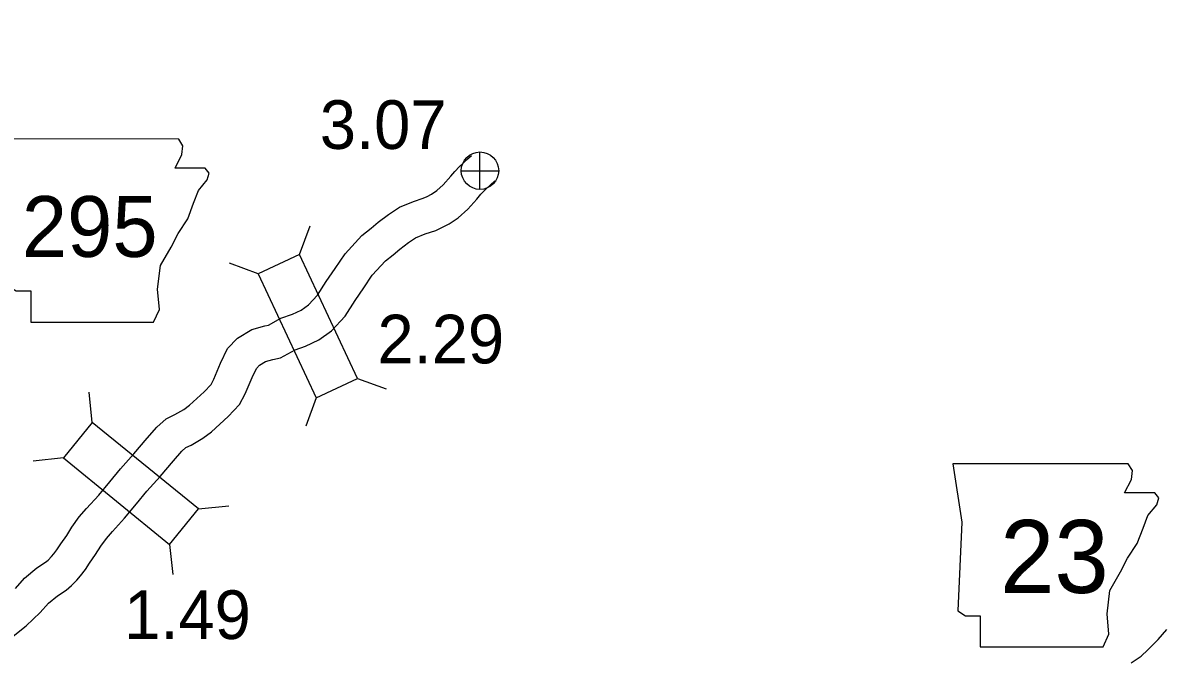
# Model space of a CAD drawing. Extents: x 0 to 3171, y 0 to 2059.
# Drawn here: x 160.1 to 357.4, y 1539.9 to 1650.4 of the extents above; entities that cross this region are included whole.
import ezdxf

# ---------------------------------------------------------------- set-up
doc = ezdxf.new("R2010")
doc.units = 0
for name, color, linetype in [('Default', 7, 'Continuous'), ('Level 10', 7, 'Continuous'), ('Level 20', 7, 'Continuous'), ('Level 21', 7, 'Continuous'), ('Level 25', 7, 'Continuous'), ('Level 26', 7, 'Continuous'), ('Level 58', 7, 'Continuous')]:
    doc.layers.add(name, color=color, linetype=linetype)

msp = doc.modelspace()

# ---------------------------------------------------------------- linework, layer by layer
at = {"layer": 'Default'}
msp.add_circle((410.95, 1647.45), 386.47, dxfattribs=at)
msp.add_circle((410.95, 1647.45), 386.47, dxfattribs=at)
at = {"layer": 'Level 10'}
for points in [[(158.85, 1552.21), (160.45, 1553.98), (162.59, 1555.75), (164.05, 1556.73), (164.51, 1557.11), (165.12, 1557.73), (165.53, 1558.19), (166.06, 1558.89), (166.74, 1559.94), (167.75, 1561.38), (168.66, 1562.86), (169.92, 1564.6), (171.2, 1566.1), (173.31, 1568.39), (175.25, 1570.69), (177.1, 1572.97), (179.42, 1575.56), (181.72, 1578.29), (183.4, 1580.2), (184.99, 1581.67), (186.54, 1582.42), (188.06, 1583.29), (189.05, 1584.03), (191.59, 1586.31), (192.8, 1587.63), (193.29, 1588.56), (194.47, 1591.31), (195.68, 1593.84), (197.4, 1595.68), (199.9, 1597.18), (202.11, 1597.79), (202.75, 1597.93), (204.94, 1599.12), (206.92, 1599.82), (208.45, 1600.53), (209.71, 1601.46), (211.3, 1603.13), (212.79, 1605.52), (214.36, 1607.77), (216.05, 1610.28), (218.96, 1613.5), (220.58, 1614.78), (221.81, 1615.82), (223.59, 1617.16), (225.49, 1618.42), (227.92, 1619.38), (229.59, 1619.95), (230.28, 1620.26), (231.06, 1620.66), (231.97, 1621.28), (233.09, 1622.27), (234.4, 1623.76), (235.12, 1624.6), (235.9, 1625.47), (236.54, 1626.06), (237.14, 1626.62), (237.98, 1627.4)], [(158.85, 1552.21), (160.45, 1553.98), (162.59, 1555.75), (164.05, 1556.73), (164.51, 1557.11), (165.12, 1557.73), (165.53, 1558.19), (166.06, 1558.89), (166.74, 1559.94), (167.75, 1561.38), (168.66, 1562.86), (169.92, 1564.6), (171.2, 1566.1), (173.31, 1568.39), (175.25, 1570.69), (177.1, 1572.97), (179.42, 1575.56), (181.72, 1578.29), (183.4, 1580.2), (184.99, 1581.67), (186.54, 1582.42), (188.06, 1583.29), (189.05, 1584.03), (191.59, 1586.31), (192.8, 1587.63), (193.29, 1588.56), (194.47, 1591.31), (195.68, 1593.84), (197.4, 1595.68), (199.9, 1597.18), (202.11, 1597.79), (202.75, 1597.93), (204.94, 1599.12), (206.92, 1599.82), (208.45, 1600.53), (209.71, 1601.46), (211.3, 1603.13), (212.79, 1605.52), (214.36, 1607.77), (216.05, 1610.28), (218.96, 1613.5), (220.58, 1614.78), (221.81, 1615.82), (223.59, 1617.16), (225.49, 1618.42), (227.92, 1619.38), (229.59, 1619.95), (230.28, 1620.26), (231.06, 1620.66), (231.97, 1621.28), (233.09, 1622.27), (234.4, 1623.76), (235.12, 1624.6), (235.9, 1625.47), (236.54, 1626.06), (237.14, 1626.62), (237.98, 1627.4)], [(158.45, 1543.92), (160.73, 1545.68), (163.16, 1548.04), (164.6, 1549.63), (166.18, 1550.93), (167.64, 1551.91), (168.58, 1552.69), (169.49, 1553.62), (170.16, 1554.36), (170.99, 1555.46), (171.72, 1556.6), (172.76, 1558.08), (173.65, 1559.52), (174.64, 1560.89), (175.68, 1562.11), (177.81, 1564.42), (179.87, 1566.87), (181.67, 1569.07), (183.96, 1571.63), (186.27, 1574.37), (187.71, 1576.01), (188.4, 1576.66), (189.33, 1577.1), (191.37, 1578.27), (192.86, 1579.4), (195.8, 1582.03), (197.75, 1584.15), (198.71, 1585.98), (199.94, 1588.83), (200.7, 1590.41), (201.22, 1590.97), (202.28, 1591.62), (203.55, 1591.96), (204.87, 1592.25), (207.39, 1593.62), (209.2, 1594.26), (211.52, 1595.34), (213.69, 1596.93), (216.07, 1599.45), (217.79, 1602.21), (219.31, 1604.37), (220.79, 1606.57), (223.08, 1609.1), (224.38, 1610.14), (225.55, 1611.13), (227.06, 1612.26), (228.27, 1613.07), (229.99, 1613.75), (231.8, 1614.37), (232.87, 1614.85), (234.13, 1615.49), (235.67, 1616.54), (237.34, 1618.03), (238.92, 1619.82), (239.64, 1620.65), (240.18, 1621.26), (240.62, 1621.66), (241.22, 1622.22), (242.06, 1623)], [(158.45, 1543.92), (160.73, 1545.68), (163.16, 1548.04), (164.6, 1549.63), (166.18, 1550.93), (167.64, 1551.91), (168.58, 1552.69), (169.49, 1553.62), (170.16, 1554.36), (170.99, 1555.46), (171.72, 1556.6), (172.76, 1558.08), (173.65, 1559.52), (174.64, 1560.89), (175.68, 1562.11), (177.81, 1564.42), (179.87, 1566.87), (181.67, 1569.07), (183.96, 1571.63), (186.27, 1574.37), (187.71, 1576.01), (188.4, 1576.66), (189.33, 1577.1), (191.37, 1578.27), (192.86, 1579.4), (195.8, 1582.03), (197.75, 1584.15), (198.71, 1585.98), (199.94, 1588.83), (200.7, 1590.41), (201.22, 1590.97), (202.28, 1591.62), (203.55, 1591.96), (204.87, 1592.25), (207.39, 1593.62), (209.2, 1594.26), (211.52, 1595.34), (213.69, 1596.93), (216.07, 1599.45), (217.79, 1602.21), (219.31, 1604.37), (220.79, 1606.57), (223.08, 1609.1), (224.38, 1610.14), (225.55, 1611.13), (227.06, 1612.26), (228.27, 1613.07), (229.99, 1613.75), (231.8, 1614.37), (232.87, 1614.85), (234.13, 1615.49), (235.67, 1616.54), (237.34, 1618.03), (238.92, 1619.82), (239.64, 1620.65), (240.18, 1621.26), (240.62, 1621.66), (241.22, 1622.22), (242.06, 1623)], [(352.48, 1539.3), (354.21, 1540.45), (355.37, 1541.55), (357.15, 1543.34), (358.7, 1545.08)], [(352.48, 1539.3), (354.21, 1540.45), (355.37, 1541.55), (357.15, 1543.34), (358.7, 1545.08)]]:
    msp.add_lwpolyline(points, dxfattribs=at)
at = {"layer": 'Level 20'}
for p, q in [((208.17, 1610.2), (209.98, 1615.16)), ((208.17, 1610.2), (209.98, 1615.16)), ((201, 1606.85), (196.03, 1608.66)), ((201, 1606.85), (196.03, 1608.66)), ((218.22, 1588.67), (223.18, 1586.87)), ((218.22, 1588.67), (223.18, 1586.87)), ((172.19, 1581), (171.66, 1586.25)), ((172.19, 1581), (171.66, 1586.25)), ((211.04, 1585.32), (209.24, 1580.36)), ((211.04, 1585.32), (209.24, 1580.36)), ((167.19, 1574.86), (161.94, 1574.32)), ((167.19, 1574.86), (161.94, 1574.32)), ((190.61, 1565.99), (195.87, 1566.52)), ((190.61, 1565.99), (195.87, 1566.52)), ((185.61, 1559.85), (186.15, 1554.6)), ((185.61, 1559.85), (186.15, 1554.6))]:
    msp.add_line(p, q, dxfattribs=at)
for points in [[(218.22, 1588.67), (208.17, 1610.2), (201, 1606.85), (211.04, 1585.32)], [(218.22, 1588.67), (208.17, 1610.2), (201, 1606.85), (211.04, 1585.32)], [(190.61, 1565.99), (172.19, 1581), (167.19, 1574.86), (185.61, 1559.85)], [(190.61, 1565.99), (172.19, 1581), (167.19, 1574.86), (185.61, 1559.85)]]:
    msp.add_lwpolyline(points, close=True, dxfattribs=at)
at = {"layer": 'Level 21'}
for points in [[(156.78, 1630.25), (158.31, 1620.1), (157.63, 1604.7), (158.98, 1603.86), (161.52, 1603.86), (161.52, 1598.44), (182.84, 1598.44), (183.85, 1600.64), (183.51, 1604.19), (184.02, 1608.26), (185.88, 1611.47), (187.07, 1613.84), (188.76, 1616.38), (189.77, 1619.08), (190.62, 1621.28), (192.14, 1623.14), (192.48, 1624.33), (191.8, 1625.17), (186.56, 1625.17), (187.74, 1627.54), (187.91, 1629.06), (187.21, 1630.23)], [(156.78, 1630.25), (158.31, 1620.1), (157.63, 1604.7), (158.98, 1603.86), (161.52, 1603.86), (161.52, 1598.44), (182.84, 1598.44), (183.85, 1600.64), (183.51, 1604.19), (184.02, 1608.26), (185.88, 1611.47), (187.07, 1613.84), (188.76, 1616.38), (189.77, 1619.08), (190.62, 1621.28), (192.14, 1623.14), (192.48, 1624.33), (191.8, 1625.17), (186.56, 1625.17), (187.74, 1627.54), (187.91, 1629.06), (187.21, 1630.23)], [(321.56, 1573.84), (323.09, 1563.69), (322.41, 1548.3), (323.76, 1547.45), (326.3, 1547.45), (326.3, 1542.04), (347.62, 1542.04), (348.63, 1544.24), (348.29, 1547.79), (348.8, 1551.85), (350.66, 1555.07), (351.85, 1557.43), (353.54, 1559.97), (354.55, 1562.68), (355.4, 1564.88), (356.92, 1566.74), (357.26, 1567.92), (356.58, 1568.77), (351.34, 1568.77), (352.52, 1571.14), (352.69, 1572.66), (351.99, 1573.83)], [(321.56, 1573.84), (323.09, 1563.69), (322.41, 1548.3), (323.76, 1547.45), (326.3, 1547.45), (326.3, 1542.04), (347.62, 1542.04), (348.63, 1544.24), (348.29, 1547.79), (348.8, 1551.85), (350.66, 1555.07), (351.85, 1557.43), (353.54, 1559.97), (354.55, 1562.68), (355.4, 1564.88), (356.92, 1566.74), (357.26, 1567.92), (356.58, 1568.77), (351.34, 1568.77), (352.52, 1571.14), (352.69, 1572.66), (351.99, 1573.83)]]:
    msp.add_lwpolyline(points, close=True, dxfattribs=at)
at = {"layer": 'Level 26'}
for p, q in [((239.47, 1621.49), (239.47, 1627.99)), ((239.47, 1621.49), (239.47, 1627.99)), ((236.22, 1624.74), (242.72, 1624.74)), ((236.22, 1624.74), (242.72, 1624.74))]:
    msp.add_line(p, q, dxfattribs=at)
msp.add_circle((239.47, 1624.74), 3.25, dxfattribs=at)
msp.add_circle((239.47, 1624.74), 3.25, dxfattribs=at)

# ---------------------------------------------------------------- texts
at = {"layer": 'Level 21'}
for s, height, p in [('295', 10.56, (159.97, 1609.77)), ('295', 10.56, (159.97, 1609.77)), ('23', 12.672, (329.74, 1551.41)), ('23', 12.672, (329.74, 1551.41))]:
    msp.add_text(s, height=height, dxfattribs=at).set_placement(p)
at = {"layer": 'Level 25'}
msp.add_text('3.07', height=8.448, dxfattribs=at).set_placement((211.68, 1628.52))
msp.add_text('3.07', height=8.448, dxfattribs=at).set_placement((211.68, 1628.52))
at = {"layer": 'Level 58'}
for s, p in [('2.29', (221.68, 1591.28)), ('2.29', (221.68, 1591.28)), ('1.49', (177.73, 1543.41)), ('1.49', (177.73, 1543.41))]:
    msp.add_text(s, height=8.448, dxfattribs=at).set_placement(p)

doc.saveas('drawing.dxf')
